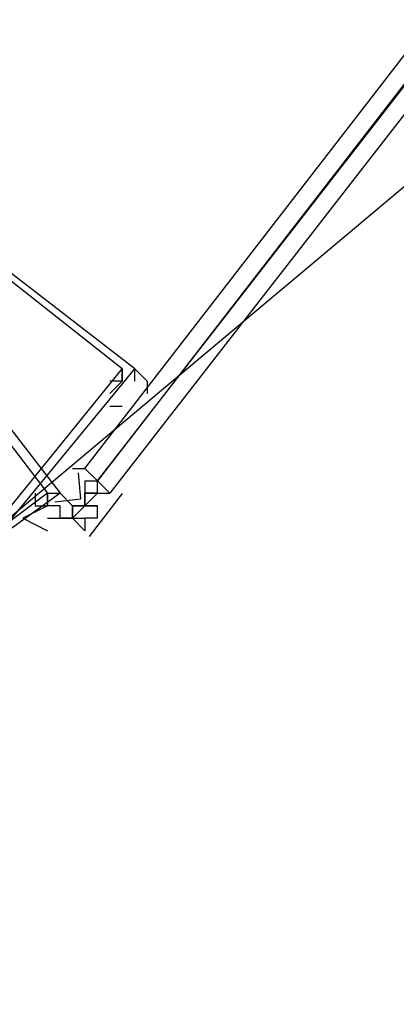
# Model space of a CAD drawing. Header units: feet. Extents: x -79 to 198, y -22 to 181.
# Tile 406 of 656: x 119.903 to 120.307, y 35.351 to 36.404. Entities that reach past the tile are written whole.
import ezdxf

# ---------------------------------------------------------------- set-up
doc = ezdxf.new("R2010")
doc.units = ezdxf.units.FT
doc.layers.add('A-LINEA', color=7, linetype='CONTINUOUS')

msp = doc.modelspace()

# ---------------------------------------------------------------- linework, layer by layer
at = {"layer": 'A-LINEA'}
for p, q in [((120.0267, 36.0044), (120.0267, 36.0044)), ((120.0267, 36.0044), (120.0267, 36.0044)), ((119.96, 35.9244), (119.96, 35.9244)), ((119.96, 35.9244), (119.96, 35.9244)), ((119.9733, 35.9244), (119.9733, 35.9244)), ((119.9733, 35.9244), (119.9733, 35.9244)), ((119.9733, 35.9244), (119.9733, 35.9244)), ((119.9733, 35.9244), (119.9733, 35.9244)), ((119.9733, 35.9244), (119.9733, 35.9244)), ((119.9733, 35.9244), (119.9733, 35.9244)), ((119.9733, 35.9244), (119.9733, 35.9244)), ((119.9733, 35.9244), (119.9733, 35.9244)), ((119.9733, 35.9111), (119.9867, 35.9111)), ((119.9733, 35.9111), (119.9733, 35.9111)), ((119.9733, 35.9111), (119.9733, 35.9111)), ((119.9733, 35.9111), (119.9733, 35.9111)), ((119.9733, 35.9111), (119.9733, 35.9111)), ((119.9733, 35.9111), (119.9733, 35.9111)), ((119.9733, 35.9111), (119.9733, 35.9111)), ((119.9733, 35.9111), (119.9733, 35.8978)), ((119.9733, 35.9111), (119.9733, 35.9111)), ((119.9733, 35.9111), (119.9733, 35.9111)), ((119.9733, 35.9111), (119.9733, 35.9111)), ((119.9733, 35.9111), (119.9733, 35.9111)), ((119.9733, 35.9111), (119.9867, 35.9111)), ((119.9733, 35.9111), (119.9733, 35.9111)), ((119.9733, 35.9111), (119.9733, 35.9111)), ((119.9733, 35.9111), (119.9733, 35.9111)), ((119.9733, 35.9111), (119.9733, 35.9111)), ((119.9733, 35.9111), (119.9733, 35.9111)), ((119.9733, 35.9111), (119.9733, 35.9111)), ((119.9733, 35.9111), (119.9733, 35.8978)), ((119.9733, 35.9111), (119.9733, 35.9111)), ((119.9733, 35.9111), (119.9733, 35.9111)), ((119.9733, 35.9111), (119.9733, 35.9111)), ((119.9733, 35.9111), (119.9733, 35.9111)), ((119.9867, 35.9111), (119.9867, 35.9111)), ((119.9867, 35.8978), (119.9867, 35.9111)), ((119.9867, 35.9111), (119.9867, 35.9111)), ((119.9867, 35.9111), (119.9867, 35.9111)), ((119.9867, 35.9111), (119.9867, 35.9111)), ((119.9867, 35.9111), (119.9867, 35.9111)), ((119.9867, 35.9111), (119.9867, 35.9111)), ((119.9867, 35.9111), (119.9867, 35.9111)), ((119.9867, 35.9111), (119.9867, 35.9111)), ((119.9867, 35.9111), (119.9867, 35.9111)), ((119.9867, 35.9111), (119.9867, 35.9111)), ((119.9867, 35.8978), (119.9867, 35.9111)), ((119.9867, 35.9111), (119.9867, 35.9111)), ((119.9867, 35.9111), (119.9867, 35.9111)), ((119.9867, 35.9111), (119.9867, 35.9111)), ((119.9867, 35.9111), (119.9867, 35.9111)), ((119.9867, 35.9111), (119.9867, 35.9111)), ((119.9867, 35.9111), (119.9867, 35.9111)), ((119.9867, 35.9111), (119.9867, 35.9111)), ((119.9867, 35.9111), (119.9867, 35.9111)), ((119.9733, 35.8978), (119.9733, 35.8978)), ((119.9733, 35.8978), (119.9733, 35.8844)), ((119.9733, 35.8978), (119.9733, 35.8978)), ((119.9733, 35.8978), (119.9733, 35.8978)), ((119.9733, 35.8978), (119.9733, 35.8978)), ((119.9733, 35.8978), (119.9733, 35.8978)), ((119.9733, 35.8978), (119.9733, 35.8978)), ((119.9733, 35.8978), (119.9733, 35.8978)), ((119.9867, 35.8978), (119.9733, 35.8978)), ((119.9733, 35.8978), (119.9733, 35.8978)), ((119.9733, 35.8978), (119.9733, 35.8978)), ((119.9733, 35.8978), (119.9733, 35.8978)), ((119.9733, 35.8978), (119.9867, 35.8978)), ((119.9733, 35.8978), (119.9733, 35.8978)), ((119.9733, 35.8978), (119.9733, 35.8978)), ((119.9733, 35.8978), (119.9733, 35.8978)), ((119.9733, 35.8844), (119.9867, 35.8978)), ((119.9733, 35.8844), (119.9733, 35.8978)), ((119.9733, 35.8978), (119.9733, 35.8978)), ((119.9733, 35.8844), (119.9733, 35.8978)), ((119.9733, 35.8978), (119.9733, 35.8978)), ((119.9733, 35.8978), (119.9733, 35.8978)), ((119.9733, 35.8978), (119.9733, 35.8978)), ((119.9867, 35.8978), (119.9733, 35.8978)), ((119.9867, 35.8978), (119.9733, 35.8978)), ((119.9733, 35.8978), (119.9733, 35.8978)), ((119.9733, 35.8978), (119.9733, 35.8978)), ((119.9733, 35.8978), (119.9733, 35.8978)), ((119.9733, 35.8978), (119.9733, 35.8978)), ((119.9733, 35.8978), (119.9733, 35.8844)), ((119.9733, 35.8978), (119.9733, 35.8978)), ((119.9733, 35.8978), (119.9733, 35.8978)), ((119.9733, 35.8978), (119.9733, 35.8978)), ((119.9733, 35.8978), (119.9733, 35.8978)), ((119.9733, 35.8978), (119.9733, 35.8978)), ((119.9733, 35.8978), (119.9733, 35.8978)), ((119.9867, 35.8978), (119.9733, 35.8978)), ((119.9733, 35.8978), (119.9733, 35.8978)), ((119.9733, 35.8978), (119.9733, 35.8978)), ((119.9733, 35.8978), (119.9733, 35.8978)), ((119.9733, 35.8978), (119.9867, 35.8978)), ((119.9733, 35.8978), (119.9733, 35.8978)), ((119.9733, 35.8978), (119.9733, 35.8978)), ((119.9733, 35.8978), (119.9733, 35.8978)), ((119.9733, 35.8844), (119.9867, 35.8978)), ((119.9733, 35.8844), (119.9733, 35.8978)), ((119.9733, 35.8978), (119.9733, 35.8978)), ((119.9733, 35.8844), (119.9733, 35.8978)), ((119.9733, 35.8978), (119.9733, 35.8978)), ((119.9733, 35.8978), (119.9733, 35.8978)), ((119.9733, 35.8978), (119.9733, 35.8978)), ((119.9867, 35.8978), (119.9733, 35.8978)), ((119.9867, 35.8978), (119.9733, 35.8978)), ((119.9733, 35.8978), (119.9733, 35.8978)), ((119.9733, 35.8978), (119.9733, 35.8978)), ((119.9733, 35.8978), (119.9733, 35.8978)), ((120.0133, 35.8975), (119.9777, 35.8517)), ((120.0133, 35.8975), (119.9777, 35.8517)), ((119.9867, 35.8978), (119.9867, 35.8978)), ((119.9867, 35.8978), (119.9867, 35.8978)), ((119.9867, 35.8978), (120, 35.8978)), ((119.9867, 35.8978), (119.9867, 35.8978)), ((119.9867, 35.8978), (119.9867, 35.8978)), ((119.9867, 35.8978), (119.9867, 35.8978)), ((119.9867, 35.8978), (119.9867, 35.8978)), ((119.9867, 35.8978), (119.9867, 35.8978)), ((119.9867, 35.8978), (119.9867, 35.8978)), ((119.9867, 35.8978), (119.9867, 35.8978)), ((119.9867, 35.8978), (119.9867, 35.8978)), ((119.9867, 35.8978), (119.9867, 35.8978)), ((119.9867, 35.8978), (120, 35.8978)), ((119.9867, 35.8978), (119.9867, 35.8978)), ((119.9867, 35.8978), (119.9867, 35.8978)), ((119.9867, 35.8978), (119.9867, 35.8978)), ((119.9867, 35.8978), (119.9867, 35.8978)), ((119.9867, 35.8978), (119.9867, 35.8978)), ((119.9867, 35.8978), (119.9867, 35.8978)), ((119.9867, 35.8978), (119.9867, 35.8978)), ((119.9867, 35.8978), (119.9867, 35.8978)), ((119.9867, 35.8978), (119.9867, 35.8978)), ((119.9867, 35.8978), (119.9867, 35.8978)), ((119.9867, 35.8978), (119.9867, 35.8978)), ((119.9867, 35.8978), (119.9867, 35.8978)), ((119.9867, 35.8978), (119.9867, 35.8978)), ((119.9867, 35.8978), (119.9867, 35.8978)), ((119.9867, 35.8978), (119.9867, 35.8978)), ((119.9867, 35.8978), (119.9867, 35.8978)), ((119.9867, 35.8978), (119.9867, 35.8978)), ((119.9867, 35.8978), (119.9867, 35.8978)), ((119.9867, 35.8978), (120, 35.8978)), ((119.9867, 35.8978), (119.9867, 35.8978)), ((119.9867, 35.8978), (119.9867, 35.8978)), ((119.9867, 35.8978), (119.9867, 35.8978)), ((119.9867, 35.8978), (119.9867, 35.8978)), ((119.9867, 35.8978), (119.9867, 35.8978)), ((119.9867, 35.8978), (119.9867, 35.8978)), ((119.9867, 35.8978), (119.9867, 35.8978)), ((119.9867, 35.8978), (119.9867, 35.8978)), ((119.9867, 35.8978), (119.9867, 35.8978)), ((119.9867, 35.8978), (120, 35.8978)), ((119.9867, 35.8978), (119.9867, 35.8978)), ((119.9867, 35.8978), (119.9867, 35.8978)), ((119.9867, 35.8978), (119.9867, 35.8978)), ((119.9867, 35.8978), (119.9867, 35.8978)), ((119.9867, 35.8978), (119.9867, 35.8978)), ((119.9867, 35.8978), (119.9867, 35.8978)), ((119.9867, 35.8978), (119.9867, 35.8978)), ((119.9867, 35.8978), (119.9867, 35.8978)), ((119.9867, 35.8978), (119.9867, 35.8978)), ((119.9867, 35.8978), (119.9867, 35.8978)), ((119.9867, 35.8978), (119.9867, 35.8978)), ((119.9867, 35.8978), (119.9867, 35.8978)), ((119.9867, 35.8978), (119.9867, 35.8978)), ((119.9867, 35.8978), (119.9867, 35.8978)), ((119.9867, 35.8978), (119.9867, 35.8978)), ((119.9867, 35.8978), (119.9867, 35.8978)), ((120, 35.8978), (120, 35.8978)), ((120, 35.8978), (120, 35.8978)), ((120, 35.8978), (120, 35.8978)), ((120, 35.8978), (120, 35.8978)), ((120, 35.8978), (120, 35.8978)), ((120, 35.8978), (120, 35.8978)), ((120, 35.8978), (120, 35.8978)), ((120, 35.8978), (120, 35.8978)), ((120, 35.8978), (120, 35.8978)), ((120, 35.8978), (120, 35.8978)), ((120, 35.8978), (120, 35.8978)), ((120, 35.8978), (120, 35.8978)), ((120, 35.8978), (120, 35.8978)), ((120, 35.8978), (120, 35.8978)), ((120, 35.8978), (120, 35.8978)), ((120, 35.8978), (120, 35.8978)), ((120, 35.8978), (120, 35.8978)), ((120, 35.8978), (120, 35.8978)), ((120, 35.8978), (120, 35.8978)), ((120, 35.8978), (120, 35.8978)), ((120, 35.8978), (120, 35.8978)), ((120, 35.8978), (120, 35.8978)), ((120, 35.8978), (120, 35.8978)), ((120, 35.8978), (120, 35.8978)), ((120, 35.8978), (120, 35.8978)), ((120, 35.8978), (120, 35.8978)), ((120, 35.8978), (120, 35.8978)), ((120, 35.8978), (120, 35.8978)), ((120, 35.8978), (120, 35.8978)), ((120, 35.8978), (120, 35.8978)), ((120, 35.8978), (120, 35.8978)), ((120, 35.8978), (120, 35.8978)), ((120, 35.8978), (120, 35.8978)), ((120, 35.8978), (120, 35.8978)), ((120, 35.8978), (120, 35.8978)), ((120, 35.8978), (120, 35.8978)), ((120, 35.8978), (120, 35.8978)), ((120, 35.8978), (120, 35.8978)), ((119.9467, 35.8844), (119.9467, 35.8844)), ((119.9467, 35.8844), (119.9467, 35.8844)), ((119.9467, 35.8844), (119.9467, 35.8844)), ((119.9467, 35.8844), (119.9467, 35.8844)), ((119.9467, 35.8844), (119.9467, 35.8844)), ((119.9467, 35.8844), (119.9467, 35.8844)), ((119.9467, 35.8844), (119.9467, 35.8844)), ((119.9467, 35.8844), (119.9467, 35.8844)), ((119.9467, 35.8844), (119.9467, 35.8844)), ((119.9467, 35.8844), (119.9467, 35.8844)), ((119.9467, 35.8844), (119.9467, 35.8844)), ((119.9467, 35.8844), (119.9467, 35.8844)), ((119.9467, 35.8844), (119.9467, 35.8844)), ((119.9467, 35.8844), (119.9467, 35.8844)), ((119.9467, 35.8844), (119.9467, 35.8844)), ((119.9467, 35.8844), (119.9467, 35.8844)), ((119.9467, 35.8844), (119.9467, 35.8844)), ((119.9467, 35.8844), (119.9467, 35.8844)), ((119.9467, 35.8844), (119.9467, 35.8844)), ((119.9467, 35.8844), (119.9467, 35.8844)), ((119.9467, 35.8844), (119.9467, 35.8844)), ((119.9467, 35.8844), (119.9467, 35.8844)), ((119.96, 35.8844), (119.96, 35.8711)), ((119.96, 35.8711), (119.96, 35.8844)), ((119.96, 35.8844), (119.96, 35.8844)), ((119.96, 35.8844), (119.96, 35.8844)), ((119.96, 35.8844), (119.96, 35.8844)), ((119.96, 35.8844), (119.96, 35.8844)), ((119.96, 35.8844), (119.96, 35.8844)), ((119.96, 35.8844), (119.96, 35.8844)), ((119.96, 35.8844), (119.96, 35.8844)), ((119.96, 35.8844), (119.96, 35.8844)), ((119.96, 35.8844), (119.96, 35.8844)), ((119.96, 35.8711), (119.9733, 35.8844)), ((119.96, 35.8844), (119.96, 35.8844)), ((119.96, 35.8844), (119.9733, 35.8844)), ((119.96, 35.8844), (119.96, 35.8844)), ((119.96, 35.8844), (119.96, 35.8844)), ((119.96, 35.8844), (119.96, 35.8844)), ((119.96, 35.8844), (119.96, 35.8844)), ((119.96, 35.8844), (119.96, 35.8844)), ((119.96, 35.8844), (119.96, 35.8844)), ((119.96, 35.8844), (119.96, 35.8844)), ((119.96, 35.8844), (119.96, 35.8844)), ((119.96, 35.8844), (119.96, 35.8711)), ((119.96, 35.8711), (119.96, 35.8844)), ((119.96, 35.8844), (119.96, 35.8844)), ((119.96, 35.8844), (119.96, 35.8844)), ((119.96, 35.8844), (119.96, 35.8844)), ((119.96, 35.8844), (119.96, 35.8844)), ((119.96, 35.8844), (119.96, 35.8844)), ((119.96, 35.8844), (119.96, 35.8844)), ((119.96, 35.8844), (119.96, 35.8844)), ((119.96, 35.8844), (119.96, 35.8844)), ((119.96, 35.8844), (119.96, 35.8844)), ((119.96, 35.8711), (119.9733, 35.8844)), ((119.96, 35.8844), (119.96, 35.8844)), ((119.96, 35.8844), (119.9733, 35.8844)), ((119.96, 35.8844), (119.96, 35.8844)), ((119.96, 35.8844), (119.96, 35.8844)), ((119.96, 35.8844), (119.96, 35.8844)), ((119.96, 35.8844), (119.96, 35.8844)), ((119.96, 35.8844), (119.96, 35.8844)), ((119.96, 35.8844), (119.96, 35.8844)), ((119.96, 35.8844), (119.96, 35.8844)), ((119.96, 35.8844), (119.96, 35.8844)), ((119.9733, 35.8844), (119.9733, 35.8844)), ((119.9733, 35.8844), (119.9733, 35.8844)), ((119.9733, 35.8844), (119.9867, 35.8844)), ((119.9733, 35.8844), (119.9867, 35.8844)), ((119.9733, 35.8844), (119.9867, 35.8844)), ((119.9733, 35.8844), (119.9733, 35.8844)), ((119.9733, 35.8844), (119.9733, 35.8844)), ((119.9733, 35.8844), (119.9733, 35.8844)), ((119.9733, 35.8844), (119.9733, 35.8844)), ((119.9733, 35.8844), (119.9733, 35.8844)), ((119.9733, 35.8844), (119.9733, 35.8844)), ((119.9733, 35.8844), (119.9733, 35.8844)), ((119.9733, 35.8844), (119.9733, 35.8844)), ((119.9733, 35.8844), (119.9733, 35.8844)), ((119.9733, 35.8844), (119.9733, 35.8844)), ((119.9733, 35.8844), (119.9733, 35.8844)), ((119.9733, 35.8844), (119.9733, 35.8844)), ((119.9733, 35.8844), (119.9733, 35.8844)), ((119.9733, 35.8844), (119.9733, 35.8844)), ((119.9733, 35.8844), (119.9733, 35.8844)), ((119.9733, 35.8844), (119.9733, 35.8844)), ((119.9733, 35.8844), (119.9733, 35.8844)), ((119.9733, 35.8844), (119.9733, 35.8844)), ((119.9733, 35.8844), (119.9867, 35.8844)), ((119.9733, 35.8844), (119.9867, 35.8844)), ((119.9733, 35.8844), (119.9867, 35.8844)), ((119.9733, 35.8844), (119.9733, 35.8844)), ((119.9733, 35.8844), (119.9733, 35.8844)), ((119.9733, 35.8844), (119.9733, 35.8844)), ((119.9733, 35.8844), (119.9733, 35.8844)), ((119.9733, 35.8844), (119.9733, 35.8844)), ((119.9733, 35.8844), (119.9733, 35.8844)), ((119.9733, 35.8844), (119.9733, 35.8844)), ((119.9733, 35.8844), (119.9733, 35.8844)), ((119.9733, 35.8844), (119.9733, 35.8844)), ((119.9733, 35.8844), (119.9733, 35.8844)), ((119.9733, 35.8844), (119.9733, 35.8844)), ((119.9733, 35.8844), (119.9733, 35.8844)), ((119.9733, 35.8844), (119.9733, 35.8844)), ((119.9733, 35.8844), (119.9733, 35.8844)), ((119.9733, 35.8844), (119.9733, 35.8844)), ((119.9733, 35.8844), (119.9733, 35.8844)), ((119.9867, 35.8844), (119.9867, 35.8844)), ((119.9867, 35.8844), (119.9867, 35.8844)), ((119.9867, 35.8844), (119.9867, 35.8844)), ((119.9867, 35.8844), (119.9867, 35.8844)), ((119.9867, 35.8844), (119.9867, 35.8844)), ((119.9867, 35.8844), (119.9867, 35.8844)), ((119.9867, 35.8844), (119.9867, 35.8844)), ((119.9867, 35.8844), (119.9867, 35.8844)), ((119.9867, 35.8844), (119.9867, 35.8844)), ((119.9867, 35.8844), (119.9867, 35.8844)), ((119.9867, 35.8844), (119.9867, 35.8844)), ((119.9867, 35.8844), (119.9867, 35.8844)), ((119.9867, 35.8844), (119.9867, 35.8844)), ((119.9867, 35.8844), (119.9867, 35.8844)), ((119.9867, 35.8711), (119.9867, 35.8844)), ((119.9867, 35.8844), (119.9867, 35.8844)), ((119.9867, 35.8844), (119.9867, 35.8844)), ((119.9867, 35.8844), (119.9867, 35.8844)), ((119.9867, 35.8844), (119.9867, 35.8844)), ((119.9867, 35.8844), (119.9867, 35.8844)), ((119.9867, 35.8844), (119.9867, 35.8844)), ((119.9867, 35.8844), (119.9867, 35.8844)), ((119.9867, 35.8844), (119.9867, 35.8844)), ((119.9867, 35.8844), (119.9867, 35.8844)), ((119.9867, 35.8844), (119.9867, 35.8844)), ((119.9867, 35.8844), (119.9867, 35.8844)), ((119.9867, 35.8844), (119.9867, 35.8844)), ((119.9867, 35.8844), (119.9867, 35.8844)), ((119.9867, 35.8844), (119.9867, 35.8844)), ((119.9867, 35.8844), (119.9867, 35.8844)), ((119.9867, 35.8844), (119.9867, 35.8844)), ((119.9867, 35.8844), (119.9867, 35.8844)), ((119.9867, 35.8844), (119.9867, 35.8844)), ((119.9867, 35.8844), (119.9867, 35.8844)), ((119.9867, 35.8711), (119.9867, 35.8844)), ((119.9867, 35.8844), (119.9867, 35.8844)), ((119.9867, 35.8844), (119.9867, 35.8844)), ((119.9867, 35.8844), (119.9867, 35.8844)), ((119.9867, 35.8844), (119.9867, 35.8844)), ((119.9867, 35.8844), (119.9867, 35.8844)), ((119.9467, 35.8711), (119.9467, 35.8711)), ((119.9467, 35.8711), (119.9467, 35.8711)), ((119.9467, 35.8711), (119.9467, 35.8711)), ((119.9467, 35.8711), (119.9467, 35.8711)), ((119.9467, 35.8711), (119.9467, 35.8711)), ((119.9467, 35.8711), (119.9467, 35.8711)), ((119.9467, 35.8711), (119.9467, 35.8711)), ((119.9467, 35.8711), (119.9467, 35.8711)), ((119.9467, 35.8711), (119.9467, 35.8711)), ((119.9467, 35.8711), (119.9467, 35.8711)), ((119.9467, 35.8711), (119.9467, 35.8711)), ((119.9467, 35.8711), (119.9467, 35.8711)), ((119.9467, 35.8711), (119.9467, 35.8711)), ((119.9467, 35.8711), (119.9467, 35.8711)), ((119.9467, 35.8711), (119.9467, 35.8711)), ((119.9467, 35.8711), (119.9467, 35.8711)), ((119.9467, 35.8711), (119.9467, 35.8711)), ((119.9467, 35.8711), (119.9467, 35.8711)), ((119.96, 35.8711), (119.96, 35.8711)), ((119.96, 35.8711), (119.96, 35.8711)), ((119.96, 35.8711), (119.96, 35.8711)), ((119.96, 35.8711), (119.96, 35.8711)), ((119.96, 35.8711), (119.96, 35.8711)), ((119.96, 35.8711), (119.96, 35.8711)), ((119.96, 35.8711), (119.96, 35.8711)), ((119.96, 35.8711), (119.96, 35.8711)), ((119.96, 35.8711), (119.96, 35.8711)), ((119.96, 35.8711), (119.96, 35.8711)), ((119.96, 35.8711), (119.96, 35.8711)), ((119.96, 35.8711), (119.96, 35.8711)), ((119.96, 35.8711), (119.96, 35.8711)), ((119.96, 35.8711), (119.9733, 35.8711)), ((119.96, 35.8711), (119.96, 35.8711)), ((119.96, 35.8711), (119.96, 35.8711)), ((119.96, 35.8711), (119.96, 35.8711)), ((119.96, 35.8711), (119.96, 35.8711)), ((119.96, 35.8711), (119.96, 35.8711)), ((119.96, 35.8711), (119.96, 35.8711)), ((119.96, 35.8711), (119.96, 35.8711)), ((119.96, 35.8711), (119.96, 35.8711)), ((119.96, 35.8711), (119.96, 35.8711)), ((119.96, 35.8711), (119.96, 35.8711)), ((119.96, 35.8711), (119.96, 35.8711)), ((119.96, 35.8711), (119.96, 35.8711)), ((119.96, 35.8711), (119.96, 35.8711)), ((119.96, 35.8711), (119.96, 35.8711)), ((119.96, 35.8711), (119.96, 35.8711)), ((119.96, 35.8711), (119.96, 35.8711)), ((119.96, 35.8711), (119.96, 35.8711)), ((119.96, 35.8711), (119.96, 35.8711)), ((119.96, 35.8711), (119.96, 35.8711)), ((119.96, 35.8711), (119.96, 35.8711)), ((119.96, 35.8711), (119.96, 35.8711)), ((119.96, 35.8711), (119.96, 35.8711)), ((119.96, 35.8711), (119.96, 35.8711)), ((119.96, 35.8711), (119.96, 35.8711)), ((119.96, 35.8711), (119.96, 35.8711)), ((119.96, 35.8711), (119.96, 35.8711)), ((119.96, 35.8711), (119.96, 35.8711)), ((119.96, 35.8711), (119.96, 35.8711)), ((119.96, 35.8711), (119.9733, 35.8711)), ((119.96, 35.8711), (119.96, 35.8711)), ((119.96, 35.8711), (119.96, 35.8711)), ((119.96, 35.8711), (119.96, 35.8711)), ((119.96, 35.8711), (119.96, 35.8711)), ((119.96, 35.8711), (119.96, 35.8711)), ((119.96, 35.8711), (119.96, 35.8711)), ((119.96, 35.8711), (119.96, 35.8711)), ((119.96, 35.8711), (119.96, 35.8711)), ((119.96, 35.8711), (119.96, 35.8711)), ((119.96, 35.8711), (119.96, 35.8711)), ((119.96, 35.8711), (119.96, 35.8711)), ((119.96, 35.8711), (119.96, 35.8711)), ((119.96, 35.8711), (119.96, 35.8711)), ((119.96, 35.8711), (119.96, 35.8711)), ((119.96, 35.8711), (119.96, 35.8711)), ((119.9733, 35.8711), (119.9733, 35.8711)), ((119.9733, 35.8711), (119.9733, 35.8711)), ((119.9733, 35.8711), (119.9733, 35.8711)), ((119.9733, 35.8711), (119.9733, 35.8711)), ((119.9733, 35.8711), (119.9733, 35.8711)), ((119.9733, 35.8711), (119.9733, 35.8711)), ((119.9733, 35.8711), (119.9733, 35.8711)), ((119.9733, 35.8711), (119.9733, 35.8711)), ((119.9733, 35.8711), (119.9733, 35.8711)), ((119.9733, 35.8711), (119.9733, 35.8711)), ((119.9733, 35.8711), (119.9733, 35.8711)), ((119.9733, 35.8711), (119.9733, 35.8711)), ((119.9733, 35.8711), (119.9733, 35.8711)), ((119.9733, 35.8711), (119.9733, 35.8711)), ((119.9733, 35.8711), (119.9733, 35.8578)), ((119.9733, 35.8711), (119.9733, 35.8711)), ((119.9733, 35.8711), (119.9733, 35.8711)), ((119.9733, 35.8711), (119.9733, 35.8578)), ((119.9733, 35.8711), (119.9733, 35.8711)), ((119.9867, 35.8711), (119.9733, 35.8711)), ((119.9733, 35.8711), (119.9733, 35.8711)), ((119.9733, 35.8711), (119.9733, 35.8711)), ((119.9867, 35.8711), (119.9733, 35.8711)), ((119.9733, 35.8711), (119.9733, 35.8711)), ((119.9733, 35.8711), (119.9733, 35.8711)), ((119.9733, 35.8711), (119.9733, 35.8711)), ((119.9733, 35.8711), (119.9733, 35.8711)), ((119.9733, 35.8711), (119.9733, 35.8711)), ((119.9733, 35.8711), (119.9733, 35.8711)), ((119.9733, 35.8711), (119.9733, 35.8711)), ((119.9733, 35.8711), (119.9733, 35.8711)), ((119.9733, 35.8711), (119.9733, 35.8711)), ((119.9733, 35.8711), (119.9733, 35.8711)), ((119.9733, 35.8711), (119.9733, 35.8711)), ((119.9733, 35.8711), (119.9733, 35.8711)), ((119.9733, 35.8711), (119.9733, 35.8711)), ((119.9733, 35.8711), (119.9733, 35.8711)), ((119.9733, 35.8711), (119.9733, 35.8711)), ((119.9733, 35.8711), (119.9733, 35.8711)), ((119.9733, 35.8711), (119.9733, 35.8711)), ((119.9733, 35.8711), (119.9733, 35.8711)), ((119.9733, 35.8711), (119.9733, 35.8711)), ((119.9733, 35.8711), (119.9733, 35.8711)), ((119.9733, 35.8711), (119.9733, 35.8711)), ((119.9733, 35.8711), (119.9733, 35.8711)), ((119.9733, 35.8711), (119.9733, 35.8711)), ((119.9733, 35.8711), (119.9733, 35.8711)), ((119.9733, 35.8711), (119.9733, 35.8711)), ((119.9733, 35.8711), (119.9733, 35.8711)), ((119.9733, 35.8711), (119.9733, 35.8711)), ((119.9733, 35.8711), (119.9733, 35.8578)), ((119.9733, 35.8711), (119.9733, 35.8711)), ((119.9733, 35.8711), (119.9733, 35.8711)), ((119.9733, 35.8711), (119.9733, 35.8578)), ((119.9733, 35.8711), (119.9733, 35.8711)), ((119.9867, 35.8711), (119.9733, 35.8711)), ((119.9733, 35.8711), (119.9733, 35.8711)), ((119.9733, 35.8711), (119.9733, 35.8711)), ((119.9867, 35.8711), (119.9733, 35.8711)), ((119.9733, 35.8711), (119.9733, 35.8711)), ((119.9733, 35.8711), (119.9733, 35.8711)), ((119.9733, 35.8711), (119.9733, 35.8711)), ((119.9733, 35.8711), (119.9733, 35.8711)), ((119.9733, 35.8711), (119.9733, 35.8711)), ((119.9733, 35.8711), (119.9733, 35.8711)), ((119.9733, 35.8711), (119.9733, 35.8711)), ((119.9733, 35.8711), (119.9733, 35.8711)), ((119.9733, 35.8711), (119.9733, 35.8711)), ((119.9733, 35.8711), (119.9733, 35.8711)), ((119.9733, 35.8711), (119.9733, 35.8711)), ((119.9733, 35.8711), (119.9733, 35.8711)), ((119.9733, 35.8711), (119.9733, 35.8711)), ((119.9867, 35.8711), (119.9867, 35.8711)), ((119.9867, 35.8711), (119.9867, 35.8711)), ((119.9867, 35.8711), (119.9867, 35.8711)), ((119.9867, 35.8711), (119.9867, 35.8711)), ((119.9733, 35.8578), (119.9733, 35.8578)), ((119.9733, 35.8578), (119.9733, 35.8578)), ((119.9733, 35.8578), (119.9733, 35.8578)), ((119.9733, 35.8578), (119.9733, 35.8578)), ((119.9733, 35.8578), (119.9733, 35.8578)), ((119.9733, 35.8578), (119.9733, 35.8578)), ((119.9733, 35.8578), (119.9733, 35.8578)), ((119.9733, 35.8578), (119.9733, 35.8578)), ((119.9733, 35.8578), (119.9733, 35.8578)), ((119.9733, 35.8578), (119.9733, 35.8578)), ((119.9733, 35.8578), (119.9733, 35.8578)), ((119.9733, 35.8578), (119.9733, 35.8578)), ((119.9733, 35.8578), (119.9733, 35.8578)), ((119.9733, 35.8578), (119.9733, 35.8578)), ((119.9733, 35.8578), (119.9733, 35.8578)), ((119.9733, 35.8578), (119.9733, 35.8578))]:
    msp.add_line(p, q, dxfattribs=at)
for points in [[(122.4, 39.0311), (119.9867, 35.9111), (119.9733, 35.9244), (122.3867, 39.0444), (122.4, 39.0444), (122.4, 39.0311)], [(122.4, 39.0311), (119.9867, 35.9111), (119.9733, 35.9244), (122.3867, 39.0444), (122.4, 39.0444), (122.4, 39.0311)], [(122.4267, 39.0178), (120, 35.8978), (119.9867, 35.9111), (122.4133, 39.0311), (122.4267, 39.0178)], [(122.4267, 39.0178), (120, 35.8978), (119.9867, 35.9111), (122.4133, 39.0311), (122.4267, 39.0178)], [(103.4533, 25.1244), (105.36, 26.1111), (107.24, 27.1511), (109.1067, 28.2444), (110.9333, 29.3778), (112.7467, 30.5511), (114.52, 31.7644), (116.2667, 33.0311), (117.9733, 34.3244), (119.6533, 35.6711), (121.3067, 37.0578)], [(103.4533, 25.1244), (105.36, 26.1111), (107.24, 27.1511), (109.1067, 28.2444), (110.9333, 29.3778), (112.7467, 30.5511), (114.52, 31.7644), (116.2667, 33.0311), (117.9733, 34.3244), (119.6533, 35.6711), (121.3067, 37.0578)], [(119.56, 36.3911), (119.3867, 36.1644), (119.84, 35.8044), (120.0267, 36.0311), (119.56, 36.3911)], [(119.56, 36.3911), (119.3867, 36.1644), (119.84, 35.8044), (120.0267, 36.0311), (119.56, 36.3911)], [(119.5733, 36.3778), (119.4, 36.1644), (119.84, 35.8178), (120.0133, 36.0311), (119.5733, 36.3778)], [(119.5733, 36.3778), (119.4, 36.1644), (119.84, 35.8178), (120.0133, 36.0311), (119.5733, 36.3778)], [(119.36, 36.1911), (119.5867, 36.3644), (119.9467, 35.8978), (119.7067, 35.7244), (119.36, 36.1911)], [(119.36, 36.1911), (119.5867, 36.3644), (119.9467, 35.8978), (119.7067, 35.7244), (119.36, 36.1911)], [(119.3733, 36.1778), (119.5867, 36.3511), (119.9333, 35.8978), (119.72, 35.7378), (119.3733, 36.1778)], [(119.3733, 36.1778), (119.5867, 36.3511), (119.9333, 35.8978), (119.72, 35.7378), (119.3733, 36.1778)], [(120.0133, 36.0311), (120.0133, 36.0311), (120.0133, 36.0311), (120.0133, 36.0311), (120.0133, 36.0178), (120.0133, 36.0178), (120.0133, 36.0178)], [(120.0133, 36.0178), (120.0133, 36.0178), (120.0133, 36.0178), (120.0133, 36.0178), (120.0133, 36.0311)], [(120.0133, 36.0311), (120.0133, 36.0311), (120.0133, 36.0311), (120.0133, 36.0311), (120.0133, 36.0178), (120.0133, 36.0178), (120.0133, 36.0178)], [(120.0133, 36.0178), (120.0133, 36.0178), (120.0133, 36.0178), (120.0133, 36.0178), (120.0133, 36.0311)], [(120.0267, 36.0178), (120.0267, 36.0311), (120.0267, 36.0311), (120.04, 36.0178), (120.04, 36.0178), (120.04, 36.0178), (120.04, 36.0044), (120.04, 36.0044)], [(120.0267, 36.0178), (120.0267, 36.0311), (120.0267, 36.0311), (120.04, 36.0178), (120.04, 36.0178), (120.04, 36.0178), (120.04, 36.0044), (120.04, 36.0044)], [(120, 36.0044), (120, 36.0044), (120.0133, 36.0178), (120.0133, 36.0178), (120.0133, 36.0178), (120.0133, 36.0178), (120, 36.0178), (120, 36.0178)], [(120, 36.0044), (120, 36.0044), (120.0133, 36.0178), (120.0133, 36.0178), (120.0133, 36.0178), (120.0133, 36.0178), (120, 36.0178), (120, 36.0178)], [(120, 35.9911), (120.0133, 35.9911), (120.0133, 35.9911)], [(120, 35.9911), (120.0133, 35.9911), (120.0133, 35.9911)], [(120.0267, 35.9911), (120.0267, 35.9911), (120.0267, 35.9911)], [(120.0267, 35.9911), (120.0267, 35.9911), (120.0267, 35.9911)], [(119.9411, 35.8886), (119.9688, 35.8917), (119.9665, 35.9195)], [(119.9411, 35.8886), (119.9688, 35.8917), (119.9665, 35.9195)], [(119.96, 35.9244), (119.9733, 35.9244), (119.9867, 35.9111), (120, 35.8978)], [(119.96, 35.9244), (119.9733, 35.9244), (119.9867, 35.9111), (120, 35.8978)], [(119.92, 35.8978), (119.92, 35.8844), (119.92, 35.8844), (119.92, 35.8844), (119.9333, 35.8844), (119.9333, 35.8844), (119.9067, 35.8711), (119.9067, 35.8711), (119.9333, 35.8578), (119.9333, 35.8578), (119.9333, 35.8578), (119.9333, 35.8578)], [(119.92, 35.8978), (119.92, 35.8844), (119.92, 35.8844), (119.92, 35.8844), (119.9333, 35.8844), (119.9333, 35.8844), (119.9067, 35.8711), (119.9067, 35.8711), (119.9333, 35.8578), (119.9333, 35.8578), (119.9333, 35.8578), (119.9333, 35.8578)], [(119.9333, 35.8978), (119.9333, 35.8978), (119.9333, 35.8978), (119.9333, 35.8978), (119.9333, 35.8978), (119.9333, 35.8978), (119.9333, 35.8978), (119.9467, 35.8978), (119.9467, 35.8978), (119.96, 35.8844), (119.96, 35.8844), (119.96, 35.8844)], [(119.9333, 35.8978), (119.9333, 35.8978), (119.9333, 35.8978), (119.9333, 35.8978), (119.9333, 35.8978), (119.9333, 35.8978), (119.9333, 35.8978), (119.9467, 35.8978), (119.9467, 35.8978), (119.96, 35.8844), (119.96, 35.8844), (119.96, 35.8844)], [(119.9733, 35.8844), (119.9733, 35.8978), (119.9867, 35.8978)], [(119.9733, 35.8844), (119.9733, 35.8978), (119.9867, 35.8978)], [(119.9733, 35.8578), (119.96, 35.8711), (119.9467, 35.8711), (119.9467, 35.8844), (119.9333, 35.8844)], [(119.9733, 35.8578), (119.96, 35.8711), (119.9467, 35.8711), (119.9467, 35.8844), (119.9333, 35.8844)], [(119.9733, 35.8844), (119.9733, 35.8844), (119.96, 35.8844)], [(119.9733, 35.8844), (119.9733, 35.8844), (119.96, 35.8844)], [(119.9867, 35.8844), (119.9733, 35.8844), (119.9867, 35.8844)], [(119.9867, 35.8844), (119.9733, 35.8844), (119.9867, 35.8844)], [(119.9333, 35.8711), (119.9467, 35.8711), (119.9467, 35.8711), (119.96, 35.8711)], [(119.9333, 35.8711), (119.9467, 35.8711), (119.9467, 35.8711), (119.96, 35.8711)]]:
    msp.add_lwpolyline(points, dxfattribs=at)
msp.add_lwpolyline([(119.9333, 35.8844), (119.9333, 35.8844), (119.9333, 35.8978), (119.9333, 35.8978)], close=True, dxfattribs=at)
msp.add_lwpolyline([(119.9333, 35.8844), (119.9333, 35.8844), (119.9333, 35.8978), (119.9333, 35.8978)], close=True, dxfattribs=at)

doc.saveas('drawing.dxf')
